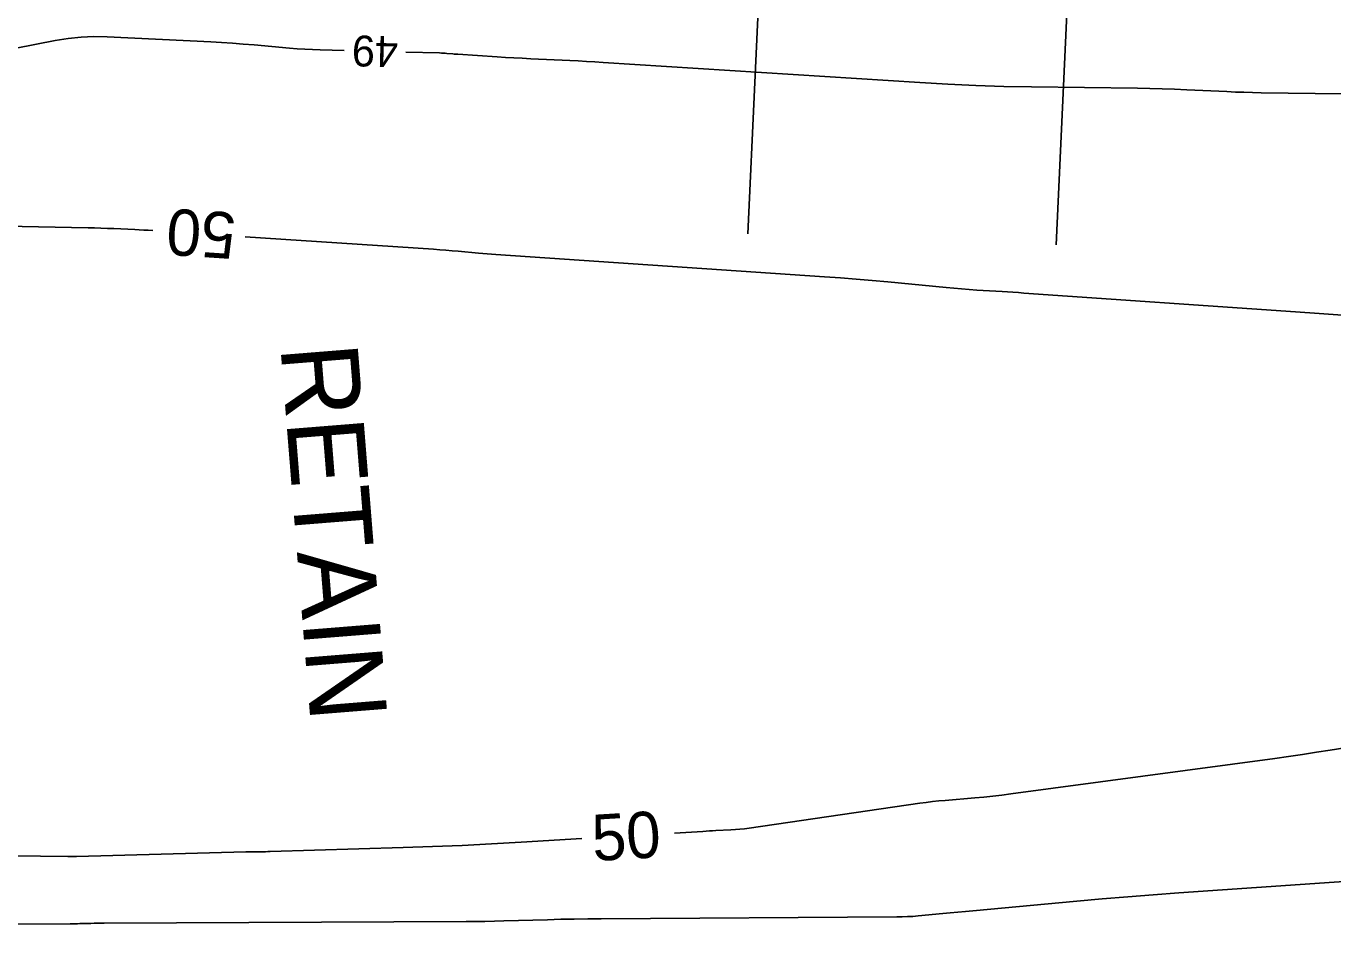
# Model space of a CAD drawing. Extents: x 2384780 to 2405861, y 547869 to 573706.
# Drawn here: x 2393454.7 to 2393539.4, y 552612.6 to 552671.3 of the extents above; entities that cross this region are included whole.
import ezdxf

# ---------------------------------------------------------------- set-up
doc = ezdxf.new("R2010")
doc.units = 0
for name, color, linetype in [('Breaklines', 7, 'Continuous'), ('Old_Level_60', 7, 'Continuous'), ('Old_Level_61', 7, 'Continuous'), ('Old_Level_63', 7, 'Continuous'), ('Prop Buffer Zone 1', 7, 'Continuous'), ('Prop Buffer Zone 2', 7, 'Continuous')]:
    doc.layers.add(name, color=color, linetype=linetype)

msp = doc.modelspace()

# ---------------------------------------------------------------- linework, layer by layer
at = {"layer": 'Old_Level_60'}
for points in [[(2393452.67025, 552669.57125), (2393456.55075, 552670.3255), (2393457.384, 552670.46175), (2393458.221, 552670.54725), (2393459.0615, 552670.582), (2393459.90575, 552670.56575), (2393466.6285, 552670.236), (2393467.33425, 552670.19775), (2393468.03975, 552670.1525), (2393468.7445, 552670.1), (2393469.44875, 552670.04025), (2393471.7485, 552669.83375), (2393472.2415, 552669.7935), (2393472.735, 552669.761), (2393473.229, 552669.73675), (2393473.7235, 552669.72), (2393475.29125, 552669.68025)], [(2393479.29, 552669.5785), (2393481.47425, 552669.523), (2393481.5915, 552669.519), (2393481.70875, 552669.51325), (2393481.82575, 552669.50575), (2393481.94275, 552669.49625), (2393482.3245, 552669.462), (2393482.4065, 552669.45475), (2393482.48825, 552669.44825), (2393482.57025, 552669.44225), (2393482.65225, 552669.43675), (2393485.19825, 552669.273), (2393485.744, 552669.23925), (2393486.28975, 552669.20775), (2393486.8355, 552669.1785), (2393487.38175, 552669.1515), (2393489.90925, 552669.03275), (2393490.45075, 552669.006), (2393490.99225, 552668.97725), (2393491.5335, 552668.946), (2393492.07475, 552668.9125), (2393512.61375, 552667.599), (2393514.42425, 552667.49475), (2393516.23575, 552667.41375), (2393518.048, 552667.3555), (2393519.86125, 552667.3205), (2393526.7325, 552667.2315), (2393527.5285, 552667.21775), (2393528.32475, 552667.19725), (2393529.1205, 552667.17), (2393529.916, 552667.136), (2393532.51475, 552667.01375), (2393533.07175, 552666.99), (2393533.62875, 552666.971), (2393534.186, 552666.9565), (2393534.7435, 552666.94675), (2393557.509, 552666.64825)], [(2393542.29825, 552615.94175), (2393529.402, 552615.05575), (2393527.7465, 552614.937), (2393526.092, 552614.80825), (2393524.438, 552614.66925), (2393522.785, 552614.52025), (2393516.053, 552613.89325), (2393515.563, 552613.8475), (2393515.07275, 552613.802), (2393514.58275, 552613.75625), (2393514.09275, 552613.71075), (2393512.492, 552613.5615), (2393512.14875, 552613.53325), (2393511.805, 552613.5125), (2393511.461, 552613.49925), (2393511.11675, 552613.4935), (2393491.94225, 552613.3785), (2393491.07325, 552613.37075), (2393490.20425, 552613.35775), (2393489.3355, 552613.33975), (2393488.46675, 552613.3165), (2393485.62875, 552613.2325), (2393485.02075, 552613.2165), (2393484.4125, 552613.20425), (2393483.80425, 552613.19575), (2393483.19575, 552613.19125), (2393459.73125, 552613.09325), (2393459.512, 552613.09175), (2393459.29275, 552613.08875), (2393459.07375, 552613.08475), (2393458.85475, 552613.07925), (2393458.139, 552613.0595), (2393457.98575, 552613.0555), (2393457.83225, 552613.0525), (2393457.67875, 552613.05), (2393457.5255, 552613.04825), (2393454.1235, 552613.01725)]]:
    msp.add_lwpolyline(points, dxfattribs=at)
at = {"layer": 'Old_Level_61'}
for points in [[(2393432.965, 552658.7025), (2393458.678, 552658.18575), (2393459.0945, 552658.17625), (2393459.51125, 552658.164), (2393459.92775, 552658.149), (2393460.344, 552658.1315), (2393461.70425, 552658.06975), (2393461.9955, 552658.05575), (2393462.287, 552658.04025), (2393462.57825, 552658.02325), (2393462.86925, 552658.00475), (2393462.88325, 552658.00375)], [(2393468.87, 552657.605), (2393481.08175, 552656.7915), (2393481.482, 552656.76375), (2393481.88225, 552656.73325), (2393482.282, 552656.70025), (2393482.68175, 552656.66475), (2393483.9875, 552656.54475), (2393484.26725, 552656.52), (2393484.54725, 552656.49675), (2393484.82725, 552656.47525), (2393485.1075, 552656.4555), (2393506.43375, 552655.0115), (2393507.45975, 552654.9385), (2393508.48525, 552654.85775), (2393509.51025, 552654.76975), (2393510.5345, 552654.6745), (2393514.315, 552654.3085), (2393514.81425, 552654.2625), (2393515.31375, 552654.2205), (2393515.8135, 552654.183), (2393516.31375, 552654.14975), (2393517.9485, 552654.048), (2393518.29875, 552654.02575), (2393518.64875, 552654.003), (2393518.999, 552653.97975), (2393519.34925, 552653.9555), (2393536.97875, 552652.72875), (2393538.49575, 552652.62475), (2393540.01325, 552652.5235)], [(2393543.40225, 552624.98775), (2393539.219, 552624.31175), (2393538.32225, 552624.16975), (2393537.4245, 552624.0335), (2393536.526, 552623.90325), (2393535.6265, 552623.779), (2393518.509, 552621.46775), (2393517.925, 552621.39275), (2393517.34025, 552621.32525), (2393516.7545, 552621.26525), (2393516.168, 552621.213), (2393514.251, 552621.05425), (2393513.8405, 552621.017), (2393513.431, 552620.9735), (2393513.022, 552620.92375), (2393512.6135, 552620.8675), (2393501.53825, 552619.25675), (2393501.2425, 552619.21725), (2393500.94625, 552619.18475), (2393500.6495, 552619.159), (2393500.35175, 552619.14025), (2393499.3785, 552619.0905), (2393499.16975, 552619.0795), (2393498.96125, 552619.06825), (2393498.75275, 552619.05625), (2393498.54425, 552619.044), (2393496.69275, 552618.93225)], [(2393490.70375, 552618.571), (2393486.759, 552618.33325), (2393484.847, 552618.22525), (2393482.93425, 552618.13175), (2393481.021, 552618.05325), (2393479.107, 552617.98925), (2393470.489, 552617.734), (2393470.33125, 552617.72975), (2393470.1735, 552617.7265), (2393470.01575, 552617.7245), (2393469.858, 552617.72325), (2393469.3425, 552617.721), (2393469.232, 552617.72025), (2393469.1215, 552617.71875), (2393469.011, 552617.71675), (2393468.90075, 552617.714), (2393457.9375, 552617.4105), (2393457.88175, 552617.40925), (2393457.82575, 552617.408), (2393457.76975, 552617.40725), (2393457.714, 552617.4065), (2393457.53125, 552617.40475), (2393457.49225, 552617.4045), (2393457.453, 552617.4045), (2393457.414, 552617.40475), (2393457.37475, 552617.405), (2393443.2365, 552617.58325)]]:
    msp.add_lwpolyline(points, dxfattribs=at)
at = {"layer": 'Old_Level_63'}
msp.add_circle((2393492.91434, 552580.66252), 187.93516, dxfattribs=at)
at = {"layer": 'Prop Buffer Zone 1'}
msp.add_lwpolyline([(2393501.46036, 552657.80164), (2393502.8125, 552687.25575), (2393500.77275, 552703.7945), (2393495.332, 552711.68125), (2393493.38425, 552714.1595), (2393491.288, 552716.51075), (2393489.04775, 552718.7295), (2393486.67375, 552720.80475), (2393484.177, 552722.72775), (2393481.565, 552724.49225), (2393478.85075, 552726.09), (2393476.041, 552727.5175), (2393473.14375, 552728.76925), (2393470.178, 552729.837), (2393467.1555, 552730.71775), (2393464.103, 552731.40525), (2393461.1145, 552731.89025), (2393449.76225, 552733.04475)], dxfattribs=at)
at = {"layer": 'Prop Buffer Zone 2'}
msp.add_lwpolyline([(2393521.44806, 552657.07373), (2393522.869, 552688.02675), (2393520.02175, 552711.1125), (2393511.44125, 552723.5505), (2393508.7255, 552727.00575), (2393505.803, 552730.28375), (2393502.67925, 552733.37775), (2393499.36925, 552736.271), (2393495.888, 552738.9525), (2393492.246, 552741.41275), (2393488.46225, 552743.64), (2393484.54475, 552745.63025), (2393480.5045, 552747.376), (2393476.369, 552748.86475), (2393472.15525, 552750.09275), (2393467.90575, 552751.04975), (2393463.7305, 552751.72725), (2393451.4515, 552752.976)], dxfattribs=at)

# ---------------------------------------------------------------- texts
at = {"layer": 'Breaklines'}
msp.add_text('RETAIN', height=5, rotation=274.5944472, dxfattribs=at).set_placement((2393471.145, 552650.48775))
at = {"layer": 'Old_Level_60'}
msp.add_text('49', height=2, rotation=178.5436583, dxfattribs=at).set_placement((2393478.796, 552670.5915))
at = {"layer": 'Old_Level_61'}
for rotation, p in [(176.1893833, (2393468.333, 552659.144)), (3.4517583, (2393491.43075, 552617.11225))]:
    msp.add_text('50', height=3, rotation=rotation, dxfattribs=at).set_placement(p)

doc.saveas('drawing.dxf')
